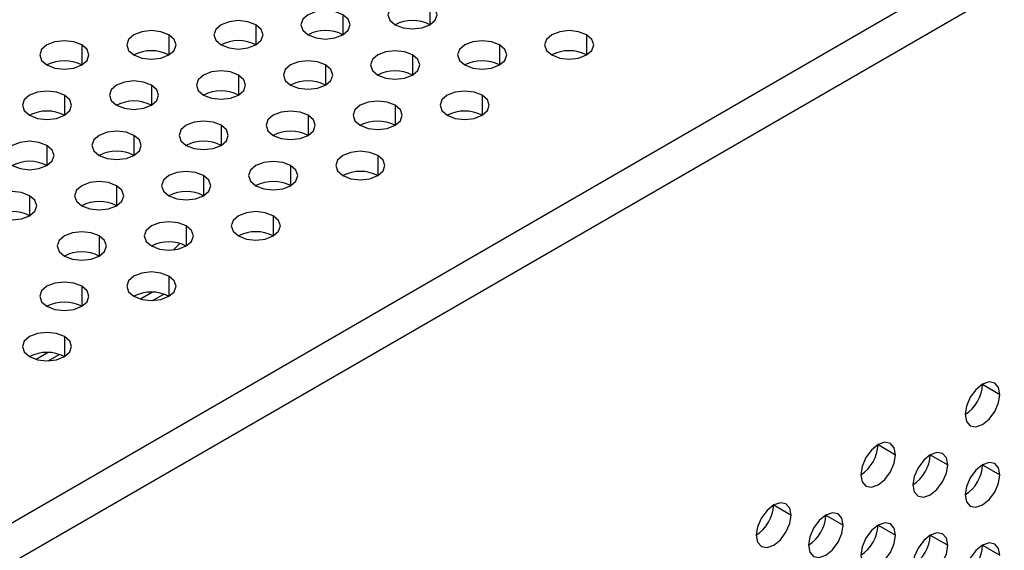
# Model space of a CAD drawing. Header units: millimetres. Extents: x 0 to 1118, y 0 to 864.
# Tile 337 of 397: x 985.92 to 989.92, y 715.98 to 718.14. Entities that reach past the tile are written whole.
import ezdxf

# ---------------------------------------------------------------- set-up
doc = ezdxf.new("R2010")
doc.units = ezdxf.units.MM

msp = doc.modelspace()

# ---------------------------------------------------------------- linework, layer by layer
at = {"color": 7, "linetype": 'Continuous', "lineweight": 25}
for p, q in [((948.5326, 694.5334), (1004.2526, 726.6999)), ((1004.3234, 726.5774), (948.6033, 694.4109)), ((986.4558, 717.0321), (986.4075, 717.0041)), ((986.0316, 716.7871), (985.9832, 716.7592)), ((989.8277, 716.6578), (989.8984, 716.6169)), ((989.4034, 716.4128), (989.4741, 716.372)), ((989.6155, 716.372), (989.6862, 716.3312)), ((989.8277, 716.3311), (989.8984, 716.2903)), ((988.9791, 716.1679), (989.0499, 716.1271)), ((989.1913, 716.1271), (989.262, 716.0863)), ((989.4034, 716.0862), (989.4741, 716.0454)), ((989.6155, 716.0454), (989.6862, 716.0046)), ((989.8277, 716.0045), (989.8984, 715.9637))]:
    msp.add_line(p, q, dxfattribs=at)
at = {"color": 8, "linetype": 'Continuous', "lineweight": 25}
for p, q in [((987.5826, 718.199), (987.5826, 718.1174)), ((987.2291, 718.1582), (987.2291, 718.0765)), ((986.8755, 718.1174), (986.8755, 718.0357)), ((986.5219, 718.0765), (986.5219, 717.9949)), ((988.219, 718.0765), (988.219, 717.9949)), ((986.1684, 718.0357), (986.1684, 717.9541)), ((987.8654, 718.0357), (987.8654, 717.9541)), ((987.5119, 717.9949), (987.5119, 717.9133)), ((987.1583, 717.9541), (987.1583, 717.8724)), ((986.8048, 717.9133), (986.8048, 717.8316)), ((986.4512, 717.8724), (986.4512, 717.7908)), ((986.0977, 717.8316), (986.0977, 717.75)), ((987.7947, 717.8316), (987.7947, 717.75)), ((987.4412, 717.7908), (987.4412, 717.7092)), ((987.0876, 717.75), (987.0876, 717.6683)), ((986.7341, 717.7092), (986.7341, 717.6275)), ((986.3805, 717.6683), (986.3805, 717.5867)), ((986.027, 717.6275), (986.027, 717.5459)), ((987.3705, 717.5867), (987.3705, 717.5051)), ((987.0169, 717.5459), (987.0169, 717.4642)), ((986.6634, 717.5051), (986.6634, 717.4234)), ((986.3098, 717.4642), (986.3098, 717.3826)), ((985.9563, 717.4234), (985.9563, 717.3418)), ((986.9462, 717.3418), (986.9462, 717.2601)), ((986.5927, 717.301), (986.5927, 717.2193)), ((986.2391, 717.2601), (986.2391, 717.1785)), ((986.5666, 717.2301), (986.5409, 717.2035)), ((986.5219, 717.0969), (986.5219, 717.0152)), ((986.1684, 717.056), (986.1684, 716.9744)), ((986.4561, 716.9984), (986.5012, 717.0244)), ((986.0977, 716.8519), (986.0977, 716.7703)), ((986.0318, 716.7535), (986.0769, 716.7795))]:
    msp.add_line(p, q, dxfattribs=at)
at = {"color": 7, "linetype": 'Continuous', "lineweight": 25, "flags": 128}
for points in [[(987.5826, 718.199), (987.5502, 718.2115), (987.5119, 718.2159), (987.4736, 718.2115), (987.4412, 718.199), (987.4195, 718.1803), (987.4119, 718.1582), (987.4195, 718.1361), (987.4412, 718.1174)], [(987.4412, 718.1174), (987.4736, 718.1049), (987.5119, 718.1005), (987.5502, 718.1049), (987.5826, 718.1174), (987.6043, 718.1361), (987.6119, 718.1582), (987.6043, 718.1803), (987.5826, 718.199)], [(987.2291, 718.1582), (987.1966, 718.1707), (987.1583, 718.1751), (987.1201, 718.1707), (987.0876, 718.1582), (987.066, 718.1395), (987.0583, 718.1174), (987.066, 718.0953), (987.0876, 718.0765)], [(987.0876, 718.0765), (987.1201, 718.064), (987.1583, 718.0596), (987.1966, 718.064), (987.2291, 718.0765), (987.2507, 718.0953), (987.2583, 718.1174), (987.2507, 718.1395), (987.2291, 718.1582)], [(986.8755, 718.1174), (986.8431, 718.1299), (986.8048, 718.1343), (986.7665, 718.1299), (986.7341, 718.1174), (986.7124, 718.0986), (986.7048, 718.0765), (986.7124, 718.0545), (986.7341, 718.0357)], [(986.7341, 718.0357), (986.7665, 718.0232), (986.8048, 718.0188), (986.8431, 718.0232), (986.8755, 718.0357), (986.8972, 718.0545), (986.9048, 718.0765), (986.8972, 718.0986), (986.8755, 718.1174)], [(986.5219, 718.0765), (986.4895, 718.0891), (986.4512, 718.0935), (986.413, 718.0891), (986.3805, 718.0765), (986.3588, 718.0578), (986.3512, 718.0357), (986.3588, 718.0136), (986.3805, 717.9949)], [(986.3805, 717.9949), (986.413, 717.9824), (986.4512, 717.978), (986.4895, 717.9824), (986.5219, 717.9949), (986.5436, 718.0136), (986.5512, 718.0357), (986.5436, 718.0578), (986.5219, 718.0765)], [(988.219, 718.0765), (988.1866, 718.0891), (988.1483, 718.0935), (988.11, 718.0891), (988.0776, 718.0765), (988.0559, 718.0578), (988.0483, 718.0357), (988.0559, 718.0136), (988.0776, 717.9949)], [(988.0776, 717.9949), (988.11, 717.9824), (988.1483, 717.978), (988.1866, 717.9824), (988.219, 717.9949), (988.2407, 718.0136), (988.2483, 718.0357), (988.2407, 718.0578), (988.219, 718.0765)], [(986.1684, 718.0357), (986.136, 718.0482), (986.0977, 718.0526), (986.0594, 718.0482), (986.027, 718.0357), (986.0053, 718.017), (985.9977, 717.9949), (986.0053, 717.9728), (986.027, 717.9541)], [(986.027, 717.9541), (986.0594, 717.9416), (986.0977, 717.9372), (986.136, 717.9416), (986.1684, 717.9541), (986.1901, 717.9728), (986.1977, 717.9949), (986.1901, 718.017), (986.1684, 718.0357)], [(987.8654, 718.0357), (987.833, 718.0482), (987.7947, 718.0526), (987.7565, 718.0482), (987.724, 718.0357), (987.7024, 718.017), (987.6947, 717.9949), (987.7024, 717.9728), (987.724, 717.9541)], [(987.724, 717.9541), (987.7565, 717.9416), (987.7947, 717.9372), (987.833, 717.9416), (987.8654, 717.9541), (987.8871, 717.9728), (987.8947, 717.9949), (987.8871, 718.017), (987.8654, 718.0357)], [(987.5119, 717.9949), (987.4795, 718.0074), (987.4412, 718.0118), (987.4029, 718.0074), (987.3705, 717.9949), (987.3488, 717.9762), (987.3412, 717.9541), (987.3488, 717.932), (987.3705, 717.9133)], [(987.3705, 717.9133), (987.4029, 717.9008), (987.4412, 717.8964), (987.4795, 717.9008), (987.5119, 717.9133), (987.5336, 717.932), (987.5412, 717.9541), (987.5336, 717.9762), (987.5119, 717.9949)], [(987.1583, 717.9541), (987.1259, 717.9666), (987.0876, 717.971), (987.0494, 717.9666), (987.0169, 717.9541), (986.9952, 717.9354), (986.9876, 717.9133), (986.9952, 717.8912), (987.0169, 717.8724)], [(987.0169, 717.8724), (987.0494, 717.8599), (987.0876, 717.8555), (987.1259, 717.8599), (987.1583, 717.8724), (987.18, 717.8912), (987.1876, 717.9133), (987.18, 717.9354), (987.1583, 717.9541)], [(986.8048, 717.9133), (986.7723, 717.9258), (986.7341, 717.9302), (986.6958, 717.9258), (986.6634, 717.9133), (986.6417, 717.8945), (986.6341, 717.8724), (986.6417, 717.8504), (986.6634, 717.8316)], [(986.6634, 717.8316), (986.6958, 717.8191), (986.7341, 717.8147), (986.7723, 717.8191), (986.8048, 717.8316), (986.8265, 717.8504), (986.8341, 717.8724), (986.8265, 717.8945), (986.8048, 717.9133)], [(986.4512, 717.8724), (986.4188, 717.885), (986.3805, 717.8894), (986.3423, 717.885), (986.3098, 717.8724), (986.2881, 717.8537), (986.2805, 717.8316), (986.2881, 717.8095), (986.3098, 717.7908)], [(986.3098, 717.7908), (986.3423, 717.7783), (986.3805, 717.7739), (986.4188, 717.7783), (986.4512, 717.7908), (986.4729, 717.8095), (986.4805, 717.8316), (986.4729, 717.8537), (986.4512, 717.8724)], [(986.0977, 717.8316), (986.0652, 717.8441), (986.027, 717.8485), (985.9887, 717.8441), (985.9563, 717.8316), (985.9346, 717.8129), (985.927, 717.7908), (985.9346, 717.7687), (985.9563, 717.75)], [(985.9563, 717.75), (985.9887, 717.7375), (986.027, 717.7331), (986.0652, 717.7375), (986.0977, 717.75), (986.1194, 717.7687), (986.127, 717.7908), (986.1194, 717.8129), (986.0977, 717.8316)], [(987.7947, 717.8316), (987.7623, 717.8441), (987.724, 717.8485), (987.6858, 717.8441), (987.6533, 717.8316), (987.6316, 717.8129), (987.624, 717.7908), (987.6316, 717.7687), (987.6533, 717.75)], [(987.6533, 717.75), (987.6858, 717.7375), (987.724, 717.7331), (987.7623, 717.7375), (987.7947, 717.75), (987.8164, 717.7687), (987.824, 717.7908), (987.8164, 717.8129), (987.7947, 717.8316)], [(987.4412, 717.7908), (987.4087, 717.8033), (987.3705, 717.8077), (987.3322, 717.8033), (987.2998, 717.7908), (987.2781, 717.7721), (987.2705, 717.75), (987.2781, 717.7279), (987.2998, 717.7092)], [(987.2998, 717.7092), (987.3322, 717.6967), (987.3705, 717.6923), (987.4087, 717.6967), (987.4412, 717.7092), (987.4629, 717.7279), (987.4705, 717.75), (987.4629, 717.7721), (987.4412, 717.7908)], [(987.0876, 717.75), (987.0552, 717.7625), (987.0169, 717.7669), (986.9787, 717.7625), (986.9462, 717.75), (986.9245, 717.7313), (986.9169, 717.7092), (986.9245, 717.6871), (986.9462, 717.6683)], [(986.9462, 717.6683), (986.9787, 717.6558), (987.0169, 717.6514), (987.0552, 717.6558), (987.0876, 717.6683), (987.1093, 717.6871), (987.1169, 717.7092), (987.1093, 717.7313), (987.0876, 717.75)], [(986.7341, 717.7092), (986.7016, 717.7217), (986.6634, 717.7261), (986.6251, 717.7217), (986.5927, 717.7092), (986.571, 717.6904), (986.5634, 717.6683), (986.571, 717.6463), (986.5927, 717.6275)], [(986.5927, 717.6275), (986.6251, 717.615), (986.6634, 717.6106), (986.7016, 717.615), (986.7341, 717.6275), (986.7558, 717.6463), (986.7634, 717.6683), (986.7558, 717.6904), (986.7341, 717.7092)], [(986.3805, 717.6683), (986.3481, 717.6809), (986.3098, 717.6853), (986.2715, 717.6809), (986.2391, 717.6683), (986.2174, 717.6496), (986.2098, 717.6275), (986.2174, 717.6054), (986.2391, 717.5867)], [(986.2391, 717.5867), (986.2715, 717.5742), (986.3098, 717.5698), (986.3481, 717.5742), (986.3805, 717.5867), (986.4022, 717.6054), (986.4098, 717.6275), (986.4022, 717.6496), (986.3805, 717.6683)], [(986.027, 717.6275), (985.9945, 717.64), (985.9563, 717.6444), (985.918, 717.64), (985.8855, 717.6275), (985.8639, 717.6088), (985.8563, 717.5867), (985.8639, 717.5646), (985.8855, 717.5459)], [(985.8855, 717.5459), (985.918, 717.5334), (985.9563, 717.529), (985.9945, 717.5334), (986.027, 717.5459), (986.0486, 717.5646), (986.0563, 717.5867), (986.0486, 717.6088), (986.027, 717.6275)], [(987.3705, 717.5867), (987.338, 717.5992), (987.2998, 717.6036), (987.2615, 717.5992), (987.2291, 717.5867), (987.2074, 717.568), (987.1998, 717.5459), (987.2074, 717.5238), (987.2291, 717.5051)], [(987.2291, 717.5051), (987.2615, 717.4926), (987.2998, 717.4882), (987.338, 717.4926), (987.3705, 717.5051), (987.3922, 717.5238), (987.3998, 717.5459), (987.3922, 717.568), (987.3705, 717.5867)], [(987.0169, 717.5459), (986.9845, 717.5584), (986.9462, 717.5628), (986.9079, 717.5584), (986.8755, 717.5459), (986.8538, 717.5272), (986.8462, 717.5051), (986.8538, 717.483), (986.8755, 717.4642)], [(986.8755, 717.4642), (986.9079, 717.4517), (986.9462, 717.4473), (986.9845, 717.4517), (987.0169, 717.4642), (987.0386, 717.483), (987.0462, 717.5051), (987.0386, 717.5272), (987.0169, 717.5459)], [(986.6634, 717.5051), (986.6309, 717.5176), (986.5927, 717.522), (986.5544, 717.5176), (986.5219, 717.5051), (986.5003, 717.4863), (986.4927, 717.4642), (986.5003, 717.4422), (986.5219, 717.4234)], [(986.5219, 717.4234), (986.5544, 717.4109), (986.5927, 717.4065), (986.6309, 717.4109), (986.6634, 717.4234), (986.685, 717.4422), (986.6927, 717.4642), (986.685, 717.4863), (986.6634, 717.5051)], [(986.3098, 717.4642), (986.2774, 717.4768), (986.2391, 717.4812), (986.2008, 717.4768), (986.1684, 717.4642), (986.1467, 717.4455), (986.1391, 717.4234), (986.1467, 717.4013), (986.1684, 717.3826)], [(985.9563, 717.4234), (985.9238, 717.4359), (985.8855, 717.4403), (985.8473, 717.4359), (985.8148, 717.4234), (985.7932, 717.4047), (985.7855, 717.3826), (985.7932, 717.3605), (985.8148, 717.3418)], [(986.1684, 717.3826), (986.2008, 717.3701), (986.2391, 717.3657), (986.2774, 717.3701), (986.3098, 717.3826), (986.3315, 717.4013), (986.3391, 717.4234), (986.3315, 717.4455), (986.3098, 717.4642)], [(985.8148, 717.3418), (985.8473, 717.3293), (985.8855, 717.3249), (985.9238, 717.3293), (985.9563, 717.3418), (985.9779, 717.3605), (985.9855, 717.3826), (985.9779, 717.4047), (985.9563, 717.4234)], [(986.9462, 717.3418), (986.9138, 717.3543), (986.8755, 717.3587), (986.8372, 717.3543), (986.8048, 717.3418), (986.7831, 717.3231), (986.7755, 717.301), (986.7831, 717.2789), (986.8048, 717.2601)], [(986.5927, 717.301), (986.5602, 717.3135), (986.5219, 717.3179), (986.4837, 717.3135), (986.4512, 717.301), (986.4296, 717.2822), (986.4219, 717.2601), (986.4296, 717.2381), (986.4512, 717.2193)], [(986.8048, 717.2601), (986.8372, 717.2476), (986.8755, 717.2432), (986.9138, 717.2476), (986.9462, 717.2601), (986.9679, 717.2789), (986.9755, 717.301), (986.9679, 717.3231), (986.9462, 717.3418)], [(986.2391, 717.2601), (986.2067, 717.2727), (986.1684, 717.2771), (986.1301, 717.2727), (986.0977, 717.2601), (986.076, 717.2414), (986.0684, 717.2193), (986.076, 717.1972), (986.0977, 717.1785)], [(986.4512, 717.2193), (986.4837, 717.2068), (986.5219, 717.2024), (986.5602, 717.2068), (986.5927, 717.2193), (986.6143, 717.2381), (986.6219, 717.2601), (986.6143, 717.2822), (986.5927, 717.301)], [(986.0977, 717.1785), (986.1301, 717.166), (986.1684, 717.1616), (986.2067, 717.166), (986.2391, 717.1785), (986.2608, 717.1972), (986.2684, 717.2193), (986.2608, 717.2414), (986.2391, 717.2601)], [(986.5219, 717.0969), (986.4895, 717.1094), (986.4512, 717.1138), (986.413, 717.1094), (986.3805, 717.0969), (986.3588, 717.0781), (986.3512, 717.056), (986.3588, 717.0339), (986.3805, 717.0152)], [(986.1684, 717.056), (986.136, 717.0686), (986.0977, 717.0729), (986.0594, 717.0686), (986.027, 717.056), (986.0053, 717.0373), (985.9977, 717.0152), (986.0053, 716.9931), (986.027, 716.9744)], [(986.3805, 717.0152), (986.413, 717.0027), (986.4512, 716.9983), (986.4895, 717.0027), (986.5219, 717.0152), (986.5436, 717.0339), (986.5512, 717.056), (986.5436, 717.0781), (986.5219, 717.0969)], [(986.027, 716.9744), (986.0594, 716.9619), (986.0977, 716.9575), (986.136, 716.9619), (986.1684, 716.9744), (986.1901, 716.9931), (986.1977, 717.0152), (986.1901, 717.0373), (986.1684, 717.056)], [(986.0977, 716.8519), (986.0652, 716.8645), (986.027, 716.8688), (985.9887, 716.8645), (985.9563, 716.8519), (985.9346, 716.8332), (985.927, 716.8111), (985.9346, 716.789), (985.9563, 716.7703)], [(985.9563, 716.7703), (985.9887, 716.7578), (986.027, 716.7534), (986.0652, 716.7578), (986.0977, 716.7703), (986.1194, 716.789), (986.127, 716.8111), (986.1194, 716.8332), (986.0977, 716.8519)], [(989.8984, 716.6169), (989.893, 716.6451), (989.8777, 716.6627), (989.8547, 716.6672), (989.8277, 716.6578), (989.8006, 716.6359), (989.7777, 716.605), (989.7623, 716.5697), (989.757, 716.5353)], [(989.757, 716.5353), (989.7623, 716.5072), (989.7777, 716.4895), (989.8006, 716.4851), (989.8277, 716.4945), (989.8547, 716.5163), (989.8777, 716.5472), (989.893, 716.5826), (989.8984, 716.6169)], [(989.4741, 716.372), (989.4687, 716.4002), (989.4534, 716.4178), (989.4305, 716.4223), (989.4034, 716.4129), (989.3763, 716.391), (989.3534, 716.3601), (989.3381, 716.3247), (989.3327, 716.2904)], [(989.3327, 716.2904), (989.3381, 716.2622), (989.3534, 716.2446), (989.3763, 716.2401), (989.4034, 716.2495), (989.4305, 716.2714), (989.4534, 716.3023), (989.4687, 716.3377), (989.4741, 716.372)], [(989.6862, 716.3312), (989.6809, 716.3593), (989.6655, 716.377), (989.6426, 716.3814), (989.6155, 716.372), (989.5885, 716.3502), (989.5655, 716.3192), (989.5502, 716.2839), (989.5448, 716.2495)], [(989.5448, 716.2495), (989.5502, 716.2214), (989.5655, 716.2037), (989.5885, 716.1993), (989.6155, 716.2087), (989.6426, 716.2305), (989.6655, 716.2615), (989.6809, 716.2968), (989.6862, 716.3312)], [(989.8984, 716.2903), (989.893, 716.3185), (989.8777, 716.3361), (989.8547, 716.3406), (989.8277, 716.3312), (989.8006, 716.3093), (989.7777, 716.2784), (989.7623, 716.243), (989.757, 716.2087)], [(989.757, 716.2087), (989.7623, 716.1805), (989.7777, 716.1629), (989.8006, 716.1584), (989.8277, 716.1679), (989.8547, 716.1897), (989.8777, 716.2206), (989.893, 716.256), (989.8984, 716.2903)], [(989.0499, 716.1271), (989.0445, 716.1552), (989.0291, 716.1729), (989.0062, 716.1773), (988.9791, 716.1679), (988.9521, 716.1461), (988.9291, 716.1152), (988.9138, 716.0798), (988.9084, 716.0455)], [(988.9084, 716.0455), (988.9138, 716.0173), (988.9291, 715.9997), (988.9521, 715.9952), (988.9791, 716.0046), (989.0062, 716.0265), (989.0291, 716.0574), (989.0445, 716.0927), (989.0499, 716.1271)], [(989.262, 716.0863), (989.2566, 716.1144), (989.2413, 716.132), (989.2183, 716.1365), (989.1913, 716.1271), (989.1642, 716.1052), (989.1413, 716.0743), (989.1259, 716.039), (989.1206, 716.0046)], [(989.1206, 716.0046), (989.1259, 715.9765), (989.1413, 715.9588), (989.1642, 715.9544), (989.1913, 715.9638), (989.2183, 715.9856), (989.2413, 716.0166), (989.2566, 716.0519), (989.262, 716.0863)], [(989.4741, 716.0454), (989.4687, 716.0735), (989.4534, 716.0912), (989.4305, 716.0956), (989.4034, 716.0862), (989.3763, 716.0644), (989.3534, 716.0335), (989.3381, 715.9981), (989.3327, 715.9638)], [(989.3327, 715.9638), (989.3381, 715.9356), (989.3534, 715.918), (989.3763, 715.9135), (989.4034, 715.9229), (989.4305, 715.9448), (989.4534, 715.9757), (989.4687, 716.011), (989.4741, 716.0454)], [(989.6862, 716.0046), (989.6809, 716.0327), (989.6655, 716.0503), (989.6426, 716.0548), (989.6155, 716.0454), (989.5885, 716.0236), (989.5655, 715.9926), (989.5502, 715.9573), (989.5448, 715.9229)], [(989.5448, 715.9229), (989.5502, 715.8948), (989.5655, 715.8771), (989.5885, 715.8727), (989.6155, 715.8821), (989.6426, 715.9039), (989.6655, 715.9349), (989.6809, 715.9702), (989.6862, 716.0046)], [(989.8984, 715.9637), (989.893, 715.9918), (989.8777, 716.0095), (989.8547, 716.0139), (989.8277, 716.0045), (989.8006, 715.9827), (989.7777, 715.9518), (989.7623, 715.9164), (989.757, 715.8821)]]:
    msp.add_lwpolyline(points, dxfattribs=at)
at = {"color": 7, "linetype": 'Continuous', "lineweight": 25}
for centre, start, end in [((987.5119, 717.9809), 62.61, 117.3846), ((987.1583, 717.9401), 62.61, 117.3846), ((986.8048, 717.8992), 62.61, 117.3846), ((986.4512, 717.8584), 62.61, 117.3846), ((988.1483, 717.8584), 62.61, 117.3846), ((986.0977, 717.8176), 62.61, 117.3846), ((987.7947, 717.8176), 62.61, 117.3846), ((987.4412, 717.7768), 62.61, 117.3846), ((987.0876, 717.736), 62.61, 117.3846), ((986.7341, 717.6951), 62.61, 117.3846), ((986.3805, 717.6543), 62.61, 117.3846), ((986.027, 717.6135), 62.61, 117.3846), ((987.724, 717.6135), 62.61, 117.3846), ((987.3705, 717.5727), 62.61, 117.3846), ((987.0169, 717.5319), 62.61, 117.3846), ((986.6634, 717.491), 62.61, 117.3846), ((986.3098, 717.4502), 62.61, 117.3846), ((985.9563, 717.4094), 62.61, 117.3846), ((987.2998, 717.3686), 62.61, 117.3846), ((986.9462, 717.3278), 62.61, 117.3846), ((986.5927, 717.2869), 62.61, 117.3846), ((986.2391, 717.2461), 62.61, 117.3846), ((985.8855, 717.2053), 62.61, 117.3846), ((986.8755, 717.1237), 62.61, 117.3846), ((986.5219, 717.0828), 62.61, 117.3846), ((986.1684, 717.042), 62.61, 117.3846), ((986.4512, 716.8787), 62.61, 117.3846), ((986.0977, 716.8379), 62.61, 117.3846), ((986.027, 716.6338), 62.61, 117.3846), ((989.6741, 716.6647), 302.6055, 357.3945), ((989.2499, 716.4198), 302.6055, 357.3945), ((989.462, 716.379), 302.6055, 357.3945), ((989.6741, 716.3381), 302.6055, 357.3945), ((988.8256, 716.1749), 302.6055, 357.3945), ((989.0378, 716.1341), 302.6055, 357.3945), ((989.2499, 716.0932), 302.6055, 357.3945), ((989.462, 716.0524), 302.6055, 357.3945), ((989.6741, 716.0115), 302.6055, 357.3945)]:
    msp.add_arc(centre, 0.1537, start, end, dxfattribs=at)

doc.saveas('drawing.dxf')
